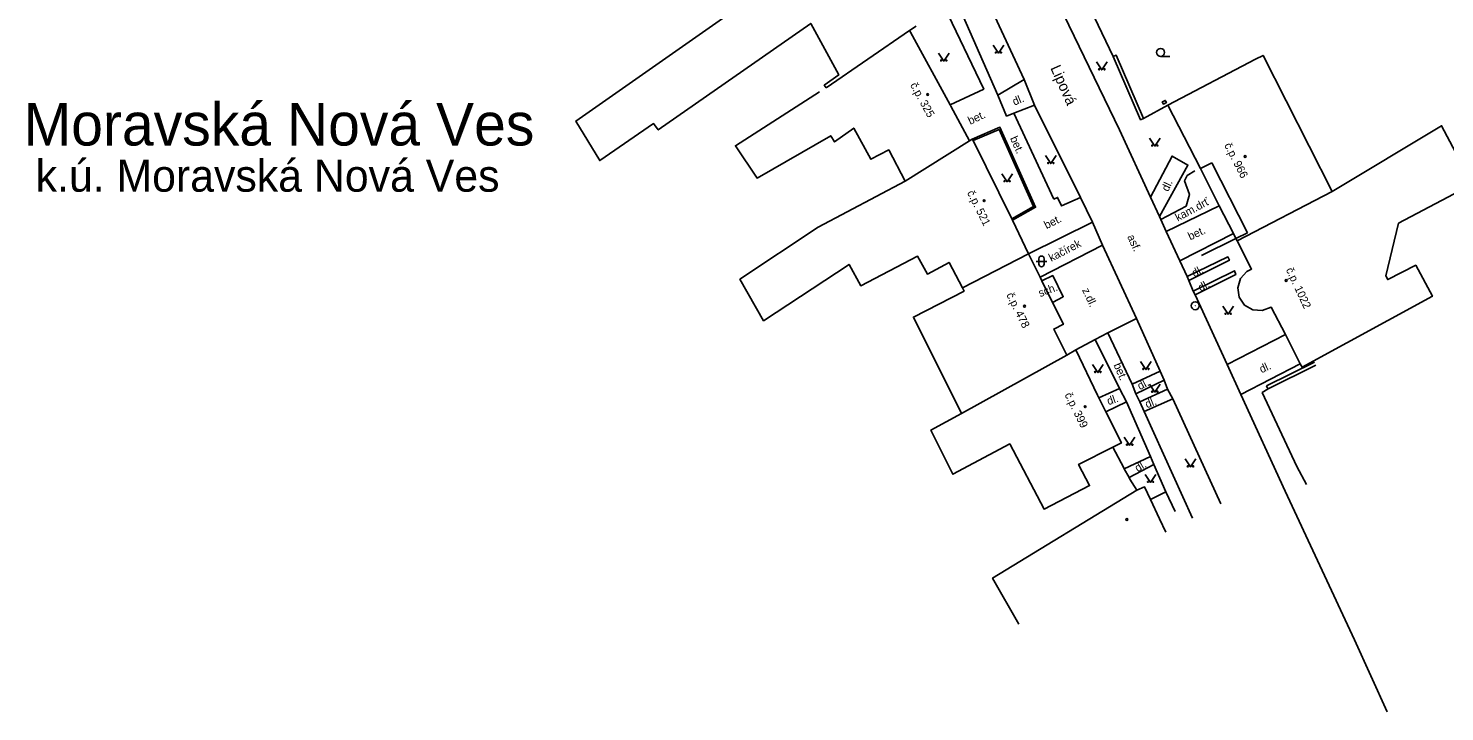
# Model space of a CAD drawing. Extents: x -577457 to -568404, y -1208466 to -1201387.
# Drawn here: x -573733.1 to -573600.3, y -1206804.6 to -1206740.5 of the extents above; entities that cross this region are included whole.
import ezdxf

# ---------------------------------------------------------------- set-up
doc = ezdxf.new("R2010")
doc.units = 0
for name, color, linetype in [('BUDOVY_MĚŘ', 7, 'Continuous'), ('BUDOVY_NEMĚŘ', 7, 'Continuous'), ('MAP_ZN_BP', 7, 'Continuous'), ('NÁZEV_K_Ú', 7, 'Continuous'), ('NÁZVY_SÍDEL_JEDNOTKY', 7, 'Continuous'), ('NÁZVY_ULIC_TOK_SMĚR', 7, 'Continuous'), ('OBVOD_PILÍŘE', 7, 'Continuous'), ('POMOC_POPIS', 7, 'Continuous'), ('ROZHRANÍ_PLOCH', 7, 'Continuous'), ('ZELEŇ', 7, 'Continuous'), ('ZN_BUDOV', 7, 'Continuous'), ('ZN_DOPLŇKOVÉ', 7, 'Continuous'), ('ZN_KULTUR', 7, 'Continuous'), ('Č_POPIS_ORIENT', 7, 'Continuous')]:
    doc.layers.add(name, color=color, linetype=linetype)

msp = doc.modelspace()

# ---------------------------------------------------------------- linework, layer by layer
at = {"layer": 'BUDOVY_MĚŘ'}
for points in [[(-573649.84, -1206740.29), (-573650.48, -1206740.72)], [(-573650.48, -1206740.72), (-573650.39, -1206740.88)], [(-573650.39, -1206740.88), (-573646.67, -1206747.67)], [(-573646.67, -1206747.67), (-573646.6, -1206747.8)], [(-573646.6, -1206747.8), (-573644.85, -1206751.04)], [(-573626.25, -1206747.72), (-573623.21, -1206753.66)], [(-573644.85, -1206751.04), (-573644.59, -1206750.9)], [(-573644.59, -1206750.9), (-573644.52, -1206751.03)], [(-573644.52, -1206751.03), (-573640.88, -1206758.36)], [(-573622.14, -1206753.12), (-573623.21, -1206753.66)], [(-573618.81, -1206759.66), (-573622.14, -1206753.12)], [(-573623.21, -1206753.66), (-573621.44, -1206757.13), (-573620.11, -1206759.74), (-573619.88, -1206760.2)], [(-573640.88, -1206758.36), (-573640.81, -1206758.49)], [(-573640.81, -1206758.49), (-573639.31, -1206761.65)], [(-573619.88, -1206760.2), (-573618.81, -1206759.66)], [(-573619.88, -1206760.2), (-573619.76, -1206760.43)], [(-573638.23, -1206763.84), (-573639.31, -1206761.65)], [(-573635.74, -1206771.14), (-573636.96, -1206768.7), (-573636.05, -1206768.25), (-573637.07, -1206766.19), (-573638.06, -1206764.18), (-573638.23, -1206763.84)], [(-573634.87, -1206770.63), (-573632.85, -1206774.9)], [(-573632.85, -1206774.9), (-573632.73, -1206775.14), (-573632.08, -1206776.44), (-573630.62, -1206779.36), (-573631.43, -1206779.78)], [(-573629.17, -1206783.8), (-573628.46, -1206783.47), (-573627.89, -1206784.68), (-573627.03, -1206786.49), (-573626.45, -1206787.73)]]:
    msp.add_lwpolyline(points, dxfattribs=at)
at = {"layer": 'BUDOVY_NEMĚŘ'}
for points in [[(-573658.29, -1206746.08), (-573658.46, -1206745.84), (-573657.11, -1206744.87), (-573659.73, -1206740.04), (-573674.02, -1206750.03), (-573674.46, -1206749.44), (-573679.5, -1206752.91), (-573681.73, -1206749.2), (-573667.68, -1206739.36), (-573664.67, -1206737.25), (-573661.66, -1206735.15), (-573656.71, -1206731.68)], [(-573658.29, -1206746.08), (-573650.48, -1206740.72)], [(-573626.25, -1206747.72), (-573618.04, -1206743.41), (-573617.33, -1206743.05), (-573610.85, -1206755.8)], [(-573650.89, -1206754.83), (-573652.42, -1206751.91), (-573654.09, -1206752.77), (-573655.69, -1206749.85), (-573657.49, -1206751.15), (-573657.85, -1206750.58), (-573664.76, -1206754.55), (-573666.79, -1206751.51), (-573658.92, -1206746.47)], [(-573619.76, -1206760.43), (-573618.41, -1206763.07), (-573618.85, -1206763.3), (-573619.45, -1206763.97), (-573619.71, -1206764.82), (-573619.57, -1206765.71), (-573619.07, -1206766.45), (-573618.3, -1206766.9), (-573617.41, -1206766.97), (-573616.57, -1206766.65), (-573615.25, -1206769.21), (-573613.85, -1206771.95), (-573613.67, -1206772.28), (-573601.46, -1206765.62), (-573603.03, -1206762.72), (-573605.66, -1206764.05), (-573605.82, -1206763.72), (-573604.66, -1206758.77), (-573597.72, -1206755.11), (-573600.61, -1206749.63), (-573610.85, -1206755.8)], [(-573650.89, -1206754.83), (-573644.85, -1206751.04)], [(-573645.52, -1206764.83), (-573646.77, -1206762.45), (-573648.8, -1206763.54), (-573649.73, -1206761.86), (-573655.04, -1206764.64), (-573656.14, -1206762.64), (-573664.15, -1206767.92), (-573666.37, -1206764.02), (-573659.03, -1206759.14), (-573650.89, -1206754.83)], [(-573610.85, -1206755.8), (-573619.76, -1206760.43)], [(-573639.31, -1206761.65), (-573645.52, -1206764.83)], [(-573645.52, -1206764.83), (-573645.35, -1206765.13), (-573650.1, -1206767.57), (-573645.59, -1206776.6)], [(-573635.74, -1206771.14), (-573634.87, -1206770.63)], [(-573645.59, -1206776.6), (-573635.74, -1206771.14)], [(-573631.43, -1206779.78), (-573634.62, -1206781.39), (-573633.6, -1206783.37), (-573637.86, -1206785.57), (-573641.07, -1206779.46), (-573646.4, -1206782.3), (-573648.47, -1206778.16), (-573645.59, -1206776.6)], [(-573629.17, -1206783.8), (-573642.69, -1206792.04), (-573640.24, -1206796.36)]]:
    msp.add_lwpolyline(points, dxfattribs=at)
at = {"layer": 'MAP_ZN_BP'}
for radius in [0.375, 0.0005]:
    msp.add_circle((-573623.7, -1206766.51), radius, dxfattribs=at)
at = {"layer": 'OBVOD_PILÍŘE'}
msp.add_lwpolyline([(-573626.64, -1206747.34), (-573626.5, -1206747.27), (-573626.4, -1206747.46), (-573626.68, -1206747.61), (-573626.78, -1206747.41), (-573626.64, -1206747.34)], dxfattribs=at)
at = {"layer": 'ROZHRANÍ_PLOCH'}
for points in [[(-573642.44, -1206725.47), (-573636.96, -1206737.27), (-573630.79, -1206750.01)], [(-573643.77, -1206736.62), (-573646.18, -1206737.66), (-573642.19, -1206746.77), (-573639.74, -1206745.29)], [(-573643.77, -1206736.62), (-573639.74, -1206745.29)], [(-573647.21, -1206738.46), (-573643.52, -1206746.2), (-573646.67, -1206747.67)], [(-573631.4, -1206743.14), (-573633.15, -1206739.48)], [(-573631.4, -1206743.14), (-573631.12, -1206743.02), (-573628.54, -1206748.95), (-573628.81, -1206749.07), (-573631.4, -1206743.14)], [(-573639.74, -1206745.29), (-573638.76, -1206747.72)], [(-573642.19, -1206746.77), (-573641.37, -1206748.73), (-573640.69, -1206748.47)], [(-573636.94, -1206756.51), (-573640.69, -1206748.47), (-573638.76, -1206747.72)], [(-573638.76, -1206747.72), (-573634.45, -1206756.36)], [(-573644.59, -1206750.9), (-573642, -1206749.78), (-573638.65, -1206757.28), (-573640.81, -1206758.49)], [(-573630.79, -1206750.01), (-573627.88, -1206756.34)], [(-573627.88, -1206756.34), (-573625.87, -1206752.48), (-573624.38, -1206753.32), (-573627.04, -1206758.15)], [(-573636.94, -1206756.51), (-573636.6, -1206756.36), (-573636.23, -1206757.15), (-573634.45, -1206756.36)], [(-573634.45, -1206756.36), (-573633.33, -1206758.69)], [(-573627.88, -1206756.34), (-573627.04, -1206758.15)], [(-573626.43, -1206759.55), (-573621.44, -1206757.13)], [(-573633.33, -1206758.69), (-573639.31, -1206761.65)], [(-573633.33, -1206758.69), (-573632.4, -1206760.84)], [(-573627.04, -1206758.15), (-573626.92, -1206758.43), (-573626.43, -1206759.55)], [(-573626.43, -1206759.55), (-573625.15, -1206762.29)], [(-573620.11, -1206759.74), (-573625.15, -1206762.29)], [(-573632.4, -1206760.84), (-573638.23, -1206763.84)], [(-573632.4, -1206760.84), (-573629.21, -1206767.72)], [(-573625.15, -1206762.29), (-573624.44, -1206763.78)], [(-573624.44, -1206763.78), (-573620.63, -1206761.93), (-573620.49, -1206762.25), (-573624.28, -1206764.15), (-573623.89, -1206765.13)], [(-573624.44, -1206763.78), (-573624.28, -1206764.15)], [(-573623.89, -1206765.13), (-573620.01, -1206763.23), (-573619.88, -1206763.58), (-573623.7, -1206765.5)], [(-573623.89, -1206765.13), (-573623.7, -1206765.5)], [(-573623.7, -1206765.5), (-573620.71, -1206772.02)], [(-573631.88, -1206769.04), (-573629.21, -1206767.72)], [(-573629.21, -1206767.72), (-573626.98, -1206772.65)], [(-573633.06, -1206769.67), (-573631.88, -1206769.04)], [(-573629.6, -1206773.87), (-573631.88, -1206769.04)], [(-573620.71, -1206772.02), (-573615.25, -1206769.21)], [(-573634.87, -1206770.63), (-573633.06, -1206769.67)], [(-573633.06, -1206769.67), (-573630.78, -1206774.27)], [(-573620.71, -1206772.02), (-573619.41, -1206774.84)], [(-573613.85, -1206771.95), (-573619.41, -1206774.84)], [(-573617.01, -1206774.02), (-573612.53, -1206771.81)], [(-573626.98, -1206772.65), (-573629.6, -1206773.87)], [(-573626.98, -1206772.65), (-573626.6, -1206773.49)], [(-573612.39, -1206772.07), (-573616.87, -1206774.29)], [(-573630.78, -1206774.27), (-573632.73, -1206775.14)], [(-573630.78, -1206774.27), (-573630.15, -1206775.53)], [(-573629.6, -1206773.87), (-573629.25, -1206774.76)], [(-573626.6, -1206773.49), (-573629.25, -1206774.76), (-573628.88, -1206775.52)], [(-573628.88, -1206775.52), (-573626.29, -1206774.32), (-573626.6, -1206773.49)], [(-573626.29, -1206774.32), (-573625.79, -1206775.23)], [(-573616.87, -1206774.29), (-573616.94, -1206774.16), (-573617.01, -1206774.02)], [(-573632.08, -1206776.44), (-573630.15, -1206775.53)], [(-573630.15, -1206775.53), (-573627.9, -1206780.63)], [(-573628.88, -1206775.52), (-573628.48, -1206776.41)], [(-573625.79, -1206775.23), (-573628.48, -1206776.41)], [(-573625.79, -1206775.23), (-573621.3, -1206785.09)], [(-573619.41, -1206774.84), (-573615.26, -1206783.89), (-573608.78, -1206797.83), (-573605.72, -1206804.56)], [(-573628.48, -1206776.41), (-573623.96, -1206786.42)], [(-573627.9, -1206780.63), (-573630.35, -1206781.8)], [(-573627.9, -1206780.63), (-573627.57, -1206781.4)], [(-573629.89, -1206782.62), (-573627.57, -1206781.4)], [(-573627.57, -1206781.4), (-573626.44, -1206783.96)], [(-573626.44, -1206783.96), (-573627.89, -1206784.68)], [(-573626.44, -1206783.96), (-573625.58, -1206785.8)]]:
    msp.add_lwpolyline(points, dxfattribs=at)
at = {"layer": 'ZELEŇ'}
msp.add_lwpolyline([(-573626.92, -1206758.43), (-573624.56, -1206757.16), (-573624.24, -1206756.09), (-573624.69, -1206754.8), (-573624.46, -1206754.31), (-573623.72, -1206753.85)], dxfattribs=at)
at = {"layer": 'ZN_BUDOV'}
for centre in [(-573648.77, -1206746.71), (-573619.02, -1206752.52), (-573643.48, -1206756.66), (-573615.18, -1206764.14), (-573639.69, -1206766.55), (-573634.01, -1206775.97), (-573630.1, -1206786.55)]:
    msp.add_circle(centre, 0.0875, dxfattribs=at)
at = {"layer": 'ZN_DOPLŇKOVÉ'}
for points in [[(-573628.54, -1206748.95), (-573626.25, -1206747.72)], [(-573640.88, -1206758.36), (-573638.85, -1206757.22), (-573642.08, -1206749.98), (-573644.52, -1206751.03)], [(-573619.88, -1206760.2), (-573623.11, -1206761.79)], [(-573638.06, -1206764.18), (-573637.05, -1206763.68), (-573636.06, -1206765.66), (-573637.07, -1206766.19)], [(-573616.87, -1206774.29), (-573617.42, -1206774.65), (-573614.16, -1206781.57), (-573613.28, -1206783.25)], [(-573631.43, -1206779.78), (-573630.4, -1206781.71)], [(-573630.4, -1206781.71), (-573630.35, -1206781.8), (-573629.89, -1206782.62), (-573629.81, -1206782.77)], [(-573629.81, -1206782.77), (-573629.17, -1206783.8)]]:
    msp.add_lwpolyline(points, dxfattribs=at)
at = {"layer": 'ZN_KULTUR'}
for p, q in [((-573626.94, -1206743.14), (-573626.07, -1206743.14)), ((-573638.6, -1206762.35), (-573637.6, -1206762.35)), ((-573638.35, -1206762.6), (-573638.35, -1206762.1)), ((-573637.85, -1206762.6), (-573637.85, -1206762.1))]:
    msp.add_line(p, q, dxfattribs=at)
for points in [[(-573647.76, -1206742.82), (-573647.26, -1206743.57), (-573646.76, -1206742.82)], [(-573642.64, -1206742.08), (-573642.14, -1206742.83), (-573641.64, -1206742.08)], [(-573632.95, -1206743.65), (-573632.45, -1206744.4), (-573631.95, -1206743.65)], [(-573627.98, -1206750.8), (-573627.48, -1206751.55), (-573626.98, -1206750.8)], [(-573637.73, -1206752.44), (-573637.23, -1206753.19), (-573636.73, -1206752.44)], [(-573641.83, -1206754.14), (-573641.33, -1206754.89), (-573640.83, -1206754.14)], [(-573621.11, -1206766.56), (-573620.61, -1206767.31), (-573620.11, -1206766.56)], [(-573633.32, -1206772.02), (-573632.82, -1206772.77), (-573632.32, -1206772.02)], [(-573628.82, -1206771.74), (-573628.32, -1206772.49), (-573627.82, -1206771.74)], [(-573627.98, -1206773.86), (-573627.48, -1206774.61), (-573626.98, -1206773.86)], [(-573630.34, -1206778.83), (-573629.84, -1206779.58), (-573629.34, -1206778.83)], [(-573624.64, -1206780.86), (-573624.14, -1206781.61), (-573623.64, -1206780.86)], [(-573628.38, -1206782.32), (-573627.88, -1206783.07), (-573627.38, -1206782.32)]]:
    msp.add_lwpolyline(points, dxfattribs=at)
for centre, radius in [((-573642.39, -1206742.78), 0.05), ((-573641.89, -1206742.78), 0.05), ((-573626.94, -1206742.76), 0.375), ((-573647.51, -1206743.52), 0.05), ((-573647.01, -1206743.52), 0.05), ((-573632.7, -1206744.35), 0.05), ((-573632.2, -1206744.35), 0.05), ((-573627.73, -1206751.5), 0.05), ((-573627.23, -1206751.5), 0.05), ((-573637.48, -1206753.14), 0.05), ((-573636.98, -1206753.14), 0.05), ((-573641.58, -1206754.84), 0.05), ((-573641.08, -1206754.84), 0.05), ((-573620.86, -1206767.26), 0.05), ((-573620.36, -1206767.26), 0.05), ((-573633.07, -1206772.72), 0.05), ((-573632.57, -1206772.72), 0.05), ((-573628.57, -1206772.44), 0.05), ((-573628.07, -1206772.44), 0.05), ((-573627.73, -1206774.56), 0.05), ((-573627.23, -1206774.56), 0.05), ((-573630.09, -1206779.53), 0.05), ((-573629.59, -1206779.53), 0.05), ((-573624.39, -1206781.56), 0.05), ((-573623.89, -1206781.56), 0.05), ((-573628.13, -1206783.02), 0.05), ((-573627.63, -1206783.02), 0.05)]:
    msp.add_circle(centre, radius, dxfattribs=at)
for centre, start, end in [((-573638.1, -1206762.1), 0, 180), ((-573638.1, -1206762.6), 180, 360)]:
    msp.add_arc(centre, 0.25, start, end, dxfattribs=at)

# ---------------------------------------------------------------- texts
at = {"layer": 'NÁZEV_K_Ú'}
msp.add_text('k.ú. Moravská Nová Ves', height=3, dxfattribs=at).set_placement((-573732.37, -1206755.82))
at = {"layer": 'NÁZVY_SÍDEL_JEDNOTKY'}
msp.add_text('Moravská Nová Ves', height=4, dxfattribs=at).set_placement((-573733.49, -1206751.49))
at = {"layer": 'NÁZVY_ULIC_TOK_SMĚR'}
msp.add_text('Lipová', height=1, rotation=294.05, dxfattribs=at).set_placement((-573637.29, -1206744.22))
at = {"layer": 'POMOC_POPIS'}
for s, rotation, p in [('dl.', 22.457, (-573640.64, -1206747.76)), ('bet.', 24.7752, (-573644.79, -1206749.55)), ('bet.', 294.0687, (-573641.07, -1206750.81)), ('dl.', 65.1133, (-573626.23, -1206755.86)), ('kam.drť', 28.3599, (-573625.33, -1206758.62)), ('bet.', 26.3346, (-573637.64, -1206759.34)), ('asf.', 294.712, (-573630.09, -1206760.04)), ('bet.', 24.8776, (-573624.17, -1206760.39)), ('kačírek', 27.2294, (-573637.19, -1206762.4)), ('dl.', 27.7108, (-573623.78, -1206763.85)), ('sch.', 20.7941, (-573638.23, -1206765.71)), ('z.dl.', 294.712, (-573634.31, -1206765.04)), ('dl.', 27.7585, (-573623.19, -1206765.2)), ('bet.', 293.509, (-573631.37, -1206772.06)), ('dl.', 24.2514, (-573617.48, -1206772.84)), ('dl.', 27.3499, (-573628.88, -1206774.43)), ('dl.', 19.204, (-573631.82, -1206775.84)), ('dl.', 21.5571, (-573628.22, -1206776.13)), ('dl.', 30.63, (-573629.09, -1206782.12))]:
    msp.add_text(s, height=0.75, rotation=rotation, dxfattribs=at).set_placement(p)
at = {"layer": 'Č_POPIS_ORIENT'}
for s, rotation, p in [('č.p. 325', 298.71, (-573650.44, -1206745.82)), ('č.p. 966', 297.05, (-573621, -1206751.46)), ('č.p. 521', 296.45, (-573645.1, -1206755.91)), ('č.p. 1022', 294.9343, (-573615.22, -1206763.13)), ('č.p. 478', 296.2866, (-573641.42, -1206765.49)), ('č.p. 399', 296.48, (-573635.96, -1206774.86))]:
    msp.add_text(s, height=0.75, rotation=rotation, dxfattribs=at).set_placement(p)

doc.saveas('drawing.dxf')
